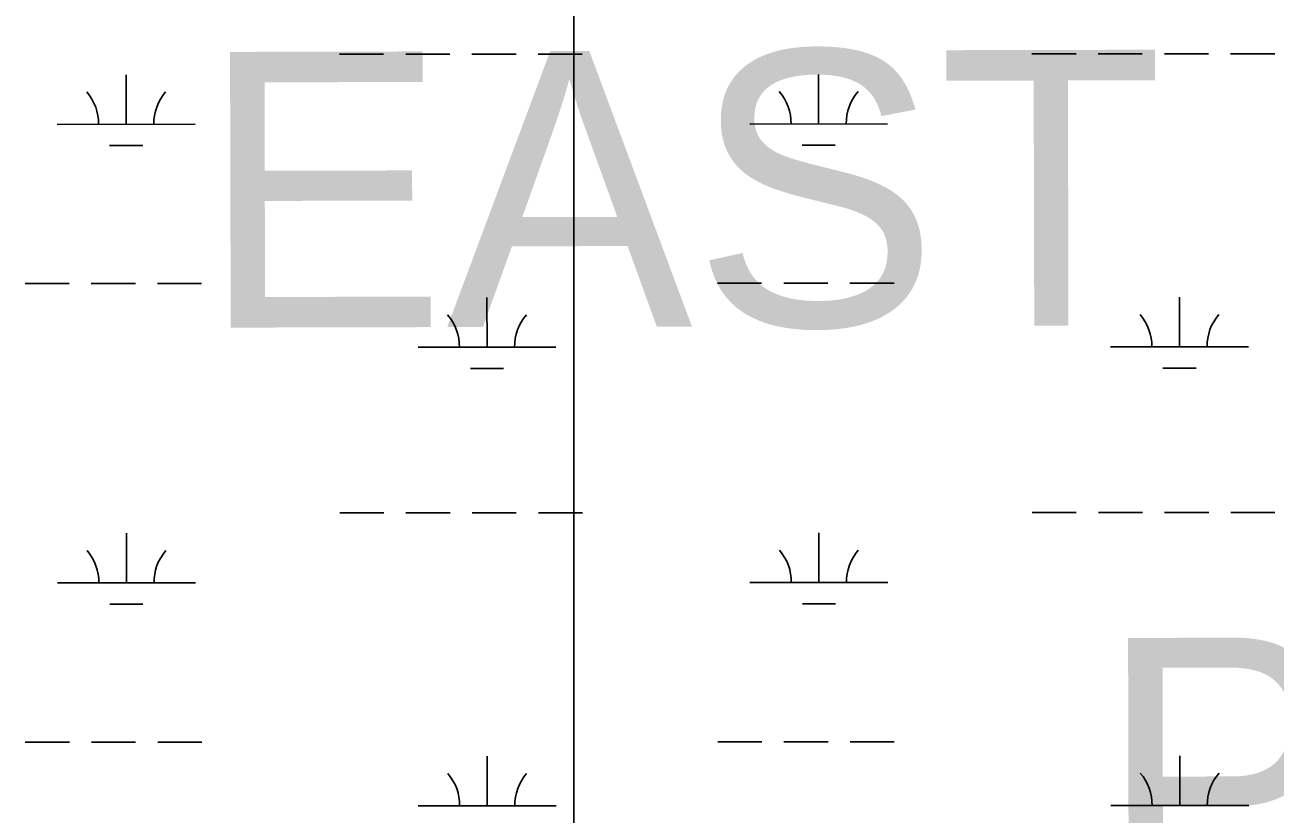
# Model space of a CAD drawing. Extents: x 3279314 to 3317160, y 734079 to 759431.
# Drawn here: x 3308692 to 3309598, y 754810 to 755382 of the extents above; entities that cross this region are included whole.
import ezdxf

# ---------------------------------------------------------------- set-up
doc = ezdxf.new("R2010")
doc.units = 0
for name, color, linetype in [('V-SITE-VEGE', 7, 'Continuous'), ('V-TOPO-GNAM-IDEN', 7, 'Continuous'), ('V-WETL-SWMP', 7, 'Continuous')]:
    doc.layers.add(name, color=color, linetype=linetype)

msp = doc.modelspace()

# ---------------------------------------------------------------- linework, layer by layer
at = {"layer": 'V-SITE-VEGE'}
msp.add_line((3309089.8, 755677.94), (3309089.8, 750712.17), dxfattribs=at)
msp.add_lwpolyline([(3309089.8, 750712.17), (3309089.8, 755677.94)], dxfattribs=at)
at = {"layer": 'V-WETL-SWMP'}
for p, q in [((3308919.97, 755361.25), (3308951.97, 755361.26)), ((3308967.97, 755361.27), (3308999.97, 755361.29)), ((3309015.97, 755361.3), (3309047.97, 755361.31)), ((3309063.97, 755361.32), (3309095.97, 755361.34)), ((3309421.88, 755361.5), (3309453.88, 755361.52)), ((3309469.88, 755361.53), (3309501.88, 755361.54)), ((3309517.88, 755361.55), (3309549.88, 755361.57)), ((3309565.88, 755361.57), (3309597.88, 755361.59)), ((3308765.41, 755310.43), (3308765.39, 755346.43)), ((3309267.31, 755310.68), (3309267.3, 755346.68)), ((3308715.41, 755310.4), (3308815.41, 755310.45)), ((3309217.31, 755310.66), (3309317.31, 755310.71)), ((3308753.41, 755294.99), (3308777.41, 755295)), ((3309255.32, 755295.24), (3309279.32, 755295.26)), ((3308692.06, 755194.96), (3308724.06, 755194.97)), ((3308740.06, 755194.98), (3308772.06, 755195)), ((3308788.06, 755195), (3308820.06, 755195.02)), ((3309193.96, 755195.21), (3309225.96, 755195.23)), ((3309241.96, 755195.24), (3309273.96, 755195.25)), ((3309289.96, 755195.26), (3309321.96, 755195.28)), ((3309026.92, 755148.7), (3309026.91, 755184.7)), ((3309528.83, 755148.95), (3309528.81, 755184.95)), ((3309478.83, 755148.93), (3309578.83, 755148.98)), ((3308976.92, 755148.67), (3309076.92, 755148.72)), ((3309014.93, 755133.26), (3309038.93, 755133.27)), ((3309516.84, 755133.51), (3309540.84, 755133.53)), ((3308920.14, 755028.57), (3308952.14, 755028.59)), ((3308968.14, 755028.6), (3309000.14, 755028.61)), ((3309016.14, 755028.62), (3309048.14, 755028.64)), ((3309064.14, 755028.64), (3309096.14, 755028.66)), ((3309422.05, 755028.83), (3309454.05, 755028.84)), ((3309470.05, 755028.85), (3309502.05, 755028.87)), ((3309518.05, 755028.88), (3309550.05, 755028.89)), ((3309566.05, 755028.9), (3309598.05, 755028.92)), ((3308765.57, 754977.75), (3308765.56, 755013.75)), ((3309267.48, 754978.01), (3309267.46, 755014.01)), ((3308715.57, 754977.73), (3308815.57, 754977.78)), ((3309217.48, 754977.98), (3309317.48, 754978.03)), ((3308753.58, 754962.31), (3308777.58, 754962.33)), ((3309255.49, 754962.57), (3309279.49, 754962.58)), ((3308692.23, 754862.28), (3308724.23, 754862.3)), ((3308740.23, 754862.31), (3308772.23, 754862.32)), ((3308788.23, 754862.33), (3308820.23, 754862.35)), ((3309194.13, 754862.54), (3309226.13, 754862.55)), ((3309242.13, 754862.56), (3309274.13, 754862.58)), ((3309290.13, 754862.59), (3309322.13, 754862.6)), ((3309027.09, 754816.02), (3309027.07, 754852.02)), ((3309529, 754816.28), (3309528.98, 754852.28)), ((3308977.09, 754816), (3309077.09, 754816.05)), ((3309479, 754816.25), (3309579, 754816.3))]:
    msp.add_line(p, q, dxfattribs=at)
for centre, start, end in [((3308710.16, 755310.87), 359.25735, 40.801), ((3308820.65, 755310.93), 139.25734, 180.801), ((3309212.07, 755311.13), 359.25735, 40.801), ((3309322.56, 755311.18), 139.25734, 180.801), ((3308971.68, 755149.14), 359.25735, 40.801), ((3309082.17, 755149.2), 139.25734, 180.801), ((3309473.59, 755149.4), 359.25735, 40.801), ((3309584.07, 755149.46), 139.25734, 180.801), ((3308710.33, 754978.2), 359.25735, 40.801), ((3308820.82, 754978.25), 139.25734, 180.801), ((3309212.24, 754978.45), 359.25735, 40.801), ((3309322.73, 754978.51), 139.25734, 180.801), ((3308971.85, 754816.47), 359.25735, 40.801), ((3309082.34, 754816.52), 139.25734, 180.801), ((3309473.76, 754816.72), 359.25735, 40.801), ((3309584.24, 754816.78), 139.25734, 180.801)]:
    msp.add_arc(centre, 35.25, start, end, dxfattribs=at)

# ---------------------------------------------------------------- texts
at = {"layer": 'V-TOPO-GNAM-IDEN'}
for s, p in [('EAST', (3308819.21, 755162.92)), ('PARISH,', (3309470.11, 754737.8))]:
    msp.add_text(s, height=200, rotation=0.13487, dxfattribs=at).set_placement(p)

doc.saveas('drawing.dxf')
